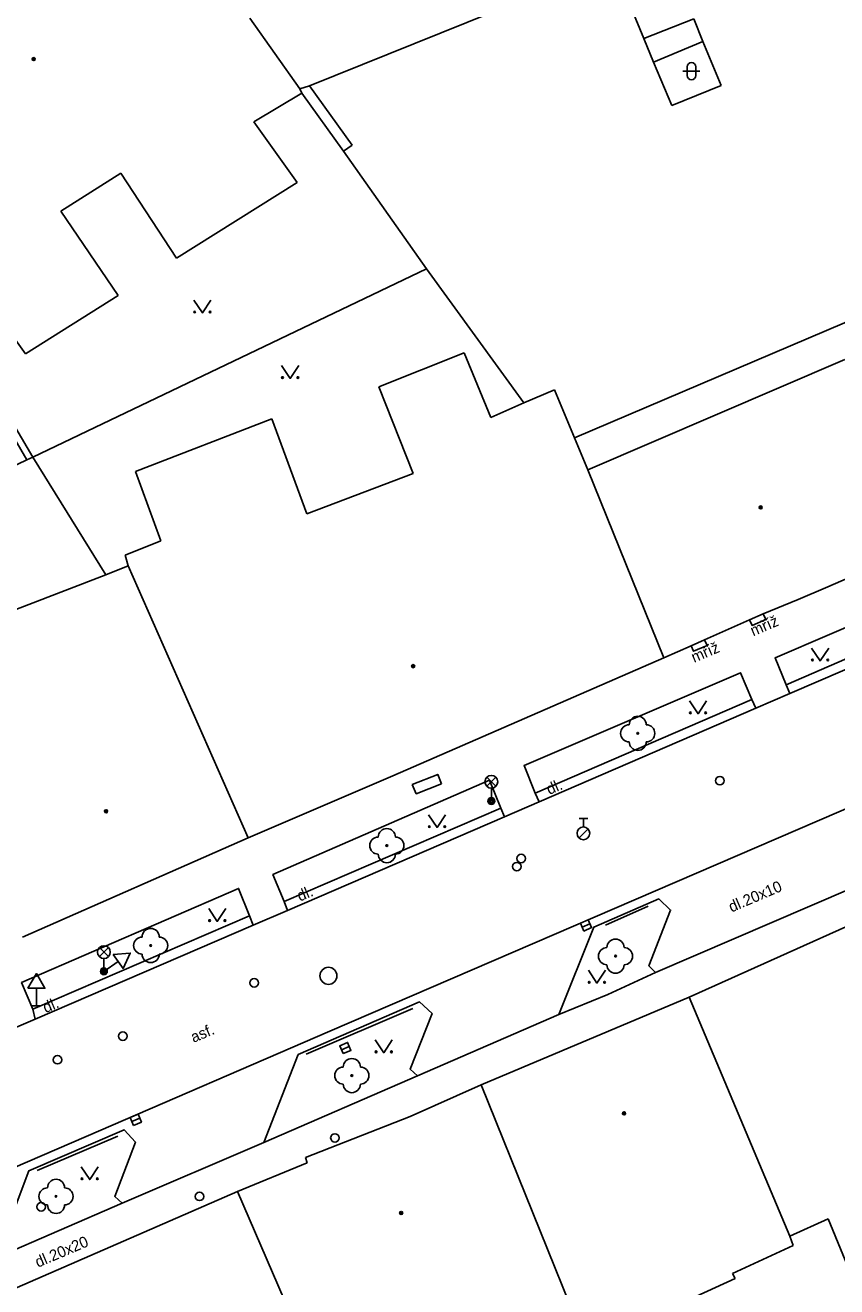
# Model space of a CAD drawing. Extents: x -600309 to -598967, y -1161267 to -1160292.
# Drawn here: x -599485.7 to -599438.2, y -1161220.2 to -1161146.3 of the extents above; entities that cross this region are included whole.
import ezdxf

# ---------------------------------------------------------------- set-up
doc = ezdxf.new("R2010")
doc.units = 0
for name, color, linetype in [('Level 10', 7, 'Continuous'), ('Level 11', 7, 'Continuous'), ('Level 22', 7, 'Continuous'), ('Level 27', 7, 'Continuous'), ('Level 28', 7, 'Continuous'), ('Level 31', 7, 'Continuous'), ('Level 33', 7, 'Continuous'), ('Level 34', 7, 'Continuous'), ('Level 36', 7, 'Continuous'), ('Level 39', 7, 'Continuous'), ('Level 40', 7, 'Continuous'), ('Level 42', 7, 'Continuous'), ('Level 5', 7, 'Continuous'), ('Level 51', 7, 'Continuous'), ('Level 54', 7, 'Continuous'), ('Level 9', 7, 'Continuous')]:
    doc.layers.add(name, color=color, linetype=linetype)

msp = doc.modelspace()

# ---------------------------------------------------------------- linework, layer by layer
at = {"layer": 'Level 10'}
for points in [[(-599428.17, -1161179.95), (-599440.9099, -1161185.44)], [(-599416, -1161182.85), (-599438.05, -1161192.36), (-599467.84, -1161205.21), (-599482.11, -1161211.36), (-599501.88, -1161219.89), (-599514.52, -1161225.34), (-599535.02, -1161234.19), (-599553.39, -1161242.12)], [(-599440.9099, -1161185.44), (-599442.9099, -1161186.3)], [(-599442.9099, -1161186.3), (-599455.6, -1161191.78)], [(-599455.6, -1161191.78), (-599457.62, -1161192.65)], [(-599457.62, -1161192.65), (-599470.33, -1161198.13)], [(-599470.33, -1161198.13), (-599472.33, -1161198.99)], [(-599472.33, -1161198.99), (-599485.1, -1161204.5)], [(-599485.1, -1161204.5), (-599487.01, -1161205.32)]]:
    msp.add_lwpolyline(points, dxfattribs=at)
at = {"layer": 'Level 11'}
for points in [[(-599441.12, -1161184.93), (-599441.78, -1161183.35), (-599429.05, -1161177.88), (-599428.4099, -1161179.4099)], [(-599441.12, -1161184.93), (-599428.4099, -1161179.4099)], [(-599442.4699, -1161180.78), (-599442.32, -1161181.11), (-599443.12, -1161181.45), (-599443.27, -1161181.12)], [(-599445.9099, -1161182.29), (-599445.76, -1161182.63), (-599446.56, -1161182.9699), (-599446.7, -1161182.64)], [(-599455.82, -1161191.27), (-599456.4699, -1161189.6599), (-599443.8, -1161184.2199), (-599443.13, -1161185.79)], [(-599440.9099, -1161185.44), (-599441.12, -1161184.93)], [(-599455.82, -1161191.27), (-599443.13, -1161185.79)], [(-599443.13, -1161185.79), (-599442.9099, -1161186.3)], [(-599463.02, -1161190.76), (-599461.53, -1161190.17), (-599461.31, -1161190.73)], [(-599470.53, -1161197.61), (-599471.18, -1161196.04), (-599458.5, -1161190.52), (-599457.84, -1161192.14)], [(-599461.31, -1161190.73), (-599462.79, -1161191.31), (-599463.02, -1161190.76)], [(-599455.6, -1161191.78), (-599455.82, -1161191.27)], [(-599470.53, -1161197.61), (-599457.84, -1161192.14)], [(-599457.84, -1161192.14), (-599457.62, -1161192.65)], [(-599485.24, -1161203.92), (-599485.9, -1161202.36), (-599473.19, -1161196.85), (-599472.56, -1161198.46)], [(-599437.39, -1161196.87), (-599448.78, -1161201.77)], [(-599470.33, -1161198.13), (-599470.53, -1161197.61)], [(-599454.44, -1161204.2199), (-599452.4, -1161199.11), (-599448.58, -1161197.46), (-599447.9, -1161198.11), (-599449.17, -1161201.38), (-599448.78, -1161201.77)], [(-599485.24, -1161203.92), (-599472.56, -1161198.46)], [(-599472.56, -1161198.46), (-599472.33, -1161198.99)], [(-599454.44, -1161204.2199), (-599451.57, -1161203.05), (-599448.78, -1161201.77)], [(-599471.7199, -1161211.71), (-599469.7, -1161206.57), (-599462.59, -1161203.49), (-599461.86, -1161204.17), (-599463.15, -1161207.42), (-599462.7199, -1161207.81)], [(-599485.1, -1161204.5), (-599485.24, -1161203.92)], [(-599454.44, -1161204.2199), (-599462.7199, -1161207.81)], [(-599471.7199, -1161211.71), (-599462.7199, -1161207.81)], [(-599487.4099, -1161218.46), (-599485.4699, -1161213.37), (-599479.89, -1161210.9699), (-599479.23, -1161211.7), (-599480.44, -1161214.87), (-599480, -1161215.26)], [(-599471.7199, -1161211.71), (-599480, -1161215.26)], [(-599487.4099, -1161218.46), (-599480, -1161215.26)]]:
    msp.add_lwpolyline(points, dxfattribs=at)
at = {"layer": 'Level 22'}
for centre in [(-599449.82, -1161187.77), (-599464.51, -1161194.34), (-599478.34, -1161200.19), (-599451.12, -1161200.81), (-599466.56, -1161207.8), (-599483.88, -1161214.87)]:
    msp.add_circle(centre, 0.05, dxfattribs=at)
for centre, start, end in [((-599450.32, -1161187.77), 90, 270), ((-599449.82, -1161187.27), 0, 180), ((-599449.32, -1161187.77), 270, 90), ((-599449.82, -1161188.27), 180, 0), ((-599465.01, -1161194.34), 90, 270), ((-599464.51, -1161193.84), 0, 180), ((-599464.01, -1161194.34), 270, 90), ((-599464.51, -1161194.84), 180, 0), ((-599478.84, -1161200.19), 90, 270), ((-599478.34, -1161199.69), 0, 180), ((-599477.84, -1161200.19), 270, 90), ((-599451.12, -1161200.31), 0, 180), ((-599451.62, -1161200.81), 90, 270), ((-599450.62, -1161200.81), 270, 90), ((-599478.34, -1161200.69), 180, 0), ((-599451.12, -1161201.31), 180, 0), ((-599466.56, -1161207.3), 0, 180), ((-599467.06, -1161207.8), 90, 270), ((-599466.06, -1161207.8), 270, 90), ((-599466.56, -1161208.3), 180, 0), ((-599483.88, -1161214.37), 0, 180), ((-599484.38, -1161214.87), 90, 270), ((-599483.38, -1161214.87), 270, 90), ((-599483.88, -1161215.37), 180, 0)]:
    msp.add_arc(centre, 0.5, start, end, dxfattribs=at)
at = {"layer": 'Level 27'}
for p, q in [((-599453.0788, -1161199.1108), (-599452.6212, -1161198.9092)), ((-599467.171, -1161206.2856), (-599466.709, -1161206.0944)), ((-599479.441, -1161210.4856), (-599478.979, -1161210.2944))]:
    msp.add_line(p, q, dxfattribs=at)
for points in [[(-599452.978, -1161199.3396), (-599452.5204, -1161199.138), (-599452.722, -1161198.6804), (-599453.1796, -1161198.882)], [(-599467.0754, -1161206.5166), (-599466.6134, -1161206.3254), (-599466.8046, -1161205.8634), (-599467.2666, -1161206.0546)], [(-599479.3454, -1161210.7166), (-599478.8834, -1161210.5254), (-599479.0746, -1161210.0634), (-599479.5366, -1161210.2546)]]:
    msp.add_lwpolyline(points, close=True, dxfattribs=at)
msp.add_circle((-599467.93, -1161201.96), 0.5, dxfattribs=at)
at = {"layer": 'Level 28'}
for p, q in [((-599453.25, -1161192.745), (-599452.75, -1161192.745)), ((-599453, -1161193.245), (-599453, -1161192.745)), ((-599453.258, -1161193.892), (-599452.728, -1161193.362))]:
    msp.add_line(p, q, dxfattribs=at)
for centre, radius in [((-599445.01, -1161190.54), 0.25), ((-599453, -1161193.62), 0.375), ((-599456.9, -1161195.57), 0.25), ((-599456.65, -1161195.1), 0.25), ((-599472.28, -1161202.37), 0.25), ((-599479.9699, -1161205.49), 0.25), ((-599483.8, -1161206.87), 0.25), ((-599467.55, -1161211.45), 0.25), ((-599475.48, -1161214.87), 0.25)]:
    msp.add_circle(centre, radius, dxfattribs=at)
at = {"layer": 'Level 31'}
msp.add_circle((-599484.75, -1161215.48), 0.25, dxfattribs=at)
at = {"layer": 'Level 33'}
for p, q in [((-599458.655, -1161190.87), (-599458.125, -1161190.34)), ((-599458.655, -1161190.34), (-599458.125, -1161190.87)), ((-599458.39, -1161190.98), (-599458.39, -1161191.73)), ((-599481.345, -1161200.84), (-599480.815, -1161200.31)), ((-599481.345, -1161200.31), (-599480.815, -1161200.84)), ((-599481.08, -1161200.95), (-599481.08, -1161201.7))]:
    msp.add_line(p, q, dxfattribs=at)
for centre, radius in [((-599458.39, -1161190.605), 0.375), ((-599458.39, -1161191.73), 0.2), ((-599458.39, -1161191.73), 0.1445), ((-599458.39, -1161191.73), 0.0876), ((-599481.08, -1161200.575), 0.375), ((-599481.08, -1161201.7), 0.2), ((-599481.08, -1161201.7), 0.1445), ((-599481.08, -1161201.7), 0.0876)]:
    msp.add_circle(centre, radius, dxfattribs=at)
at = {"layer": 'Level 34'}
for p, q in [((-599480.2436, -1161201.1197), (-599481.08, -1161201.7)), ((-599481.2225, -1161201.4946), (-599480.9375, -1161201.9054)), ((-599485.03, -1161202.692), (-599485.03, -1161203.71)), ((-599485.28, -1161203.71), (-599484.78, -1161203.71))]:
    msp.add_line(p, q, dxfattribs=at)
for points in [[(-599480.5286, -1161200.7089), (-599479.9586, -1161201.5306), (-599479.532, -1161200.6261)], [(-599485.53, -1161202.692), (-599484.53, -1161202.692), (-599485.03, -1161201.826)]]:
    msp.add_lwpolyline(points, close=True, dxfattribs=at)
at = {"layer": 'Level 36'}
for p, q in [((-599446.926, -1161148.766), (-599446.926, -1161149.266)), ((-599446.426, -1161148.766), (-599446.426, -1161149.266)), ((-599447.176, -1161149.016), (-599446.176, -1161149.016))]:
    msp.add_line(p, q, dxfattribs=at)
for points in [[(-599475.81, -1161162.4099), (-599475.31, -1161163.1599), (-599474.81, -1161162.4099)], [(-599470.67, -1161166.25), (-599470.17, -1161167), (-599469.67, -1161166.25)], [(-599439.64, -1161182.78), (-599439.14, -1161183.53), (-599438.64, -1161182.78)], [(-599446.79, -1161185.87), (-599446.29, -1161186.62), (-599445.79, -1161185.87)], [(-599462.07, -1161192.53), (-599461.57, -1161193.28), (-599461.07, -1161192.53)], [(-599474.94, -1161198.03), (-599474.44, -1161198.78), (-599473.94, -1161198.03)], [(-599452.71, -1161201.64), (-599452.21, -1161202.39), (-599451.71, -1161201.64)], [(-599465.19, -1161205.71), (-599464.69, -1161206.46), (-599464.19, -1161205.71)], [(-599482.4099, -1161213.14), (-599481.9099, -1161213.89), (-599481.4099, -1161213.14)]]:
    msp.add_lwpolyline(points, dxfattribs=at)
for centre in [(-599475.7602, -1161163.1097), (-599474.8608, -1161163.1097), (-599470.6202, -1161166.9498), (-599469.7208, -1161166.9498), (-599439.5902, -1161183.4798), (-599438.6908, -1161183.4798), (-599446.7402, -1161186.5698), (-599445.8408, -1161186.5698), (-599462.0202, -1161193.2298), (-599461.1208, -1161193.2298), (-599474.8902, -1161198.7298), (-599473.9908, -1161198.7298), (-599452.6602, -1161202.3398), (-599451.7608, -1161202.3398), (-599465.1402, -1161206.4098), (-599464.2408, -1161206.4098), (-599482.3601, -1161213.8398), (-599481.4607, -1161213.8398)]:
    msp.add_circle(centre, 0.05, dxfattribs=at)
for centre, start, end in [((-599446.6757, -1161148.7663), 0, 180), ((-599446.6757, -1161149.2663), 180, 0)]:
    msp.add_arc(centre, 0.25, start, end, dxfattribs=at)
at = {"layer": 'Level 39'}
for centre, radius in [((-599485.19, -1161148.31), 0.09), ((-599485.19, -1161148.31), 0.0398), ((-599442.62, -1161174.55), 0.09), ((-599442.62, -1161174.55), 0.0398), ((-599462.9699, -1161183.84), 0.09), ((-599462.9699, -1161183.84), 0.0398), ((-599480.95, -1161192.33), 0.09), ((-599480.95, -1161192.33), 0.0398), ((-599450.62, -1161210.01), 0.09), ((-599450.62, -1161210.01), 0.0398), ((-599463.67, -1161215.84), 0.09), ((-599463.67, -1161215.84), 0.0398)]:
    msp.add_circle(centre, radius, dxfattribs=at)
at = {"layer": 'Level 5'}
for points in [[(-599469.61, -1161150.05), (-599472.54, -1161145.9099)], [(-599469.49, -1161150.31), (-599472.29, -1161151.98)], [(-599469.49, -1161150.31), (-599469.61, -1161150.05)], [(-599472.29, -1161151.98), (-599469.77, -1161155.54)], [(-599480.09, -1161154.98), (-599483.59, -1161157.2)], [(-599476.82, -1161159.9699), (-599480.09, -1161154.98)], [(-599469.77, -1161155.54), (-599476.82, -1161159.9699)], [(-599483.59, -1161157.2), (-599480.24, -1161162.14)], [(-599485.67, -1161165.55), (-599488.17, -1161162.09)], [(-599480.24, -1161162.14), (-599485.67, -1161165.55)], [(-599464.98, -1161167.5), (-599459.99, -1161165.5)], [(-599459.99, -1161165.5), (-599458.42, -1161169.28)], [(-599452.75, -1161172.35), (-599437.69, -1161165.89)], [(-599462.96, -1161172.56), (-599464.98, -1161167.5)], [(-599454.7, -1161167.67), (-599456.48, -1161168.43)], [(-599453.53, -1161170.4699), (-599454.7, -1161167.67)], [(-599458.42, -1161169.28), (-599456.48, -1161168.43)], [(-599479.23, -1161172.45), (-599471.24, -1161169.36)], [(-599471.24, -1161169.36), (-599469.2, -1161174.93)], [(-599452.75, -1161172.35), (-599453.53, -1161170.4699)], [(-599477.74, -1161176.51), (-599479.23, -1161172.45)], [(-599469.2, -1161174.93), (-599462.96, -1161172.56)], [(-599452.75, -1161172.35), (-599448.3, -1161183.35)], [(-599479.83, -1161177.34), (-599477.74, -1161176.51)], [(-599479.6599, -1161177.9699), (-599479.83, -1161177.34)], [(-599493.15, -1161183.17), (-599480.96, -1161178.49)], [(-599479.6599, -1161177.9699), (-599480.96, -1161178.49)], [(-599479.6599, -1161177.9699), (-599472.63, -1161193.89)], [(-599436.9, -1161178.42), (-599438.83, -1161179.25)], [(-599440.43, -1161179.93), (-599442.4699, -1161180.78)], [(-599438.83, -1161179.25), (-599440.43, -1161179.93)], [(-599443.27, -1161181.12), (-599445.9099, -1161182.29)], [(-599442.4699, -1161180.78), (-599443.27, -1161181.12)], [(-599446.7, -1161182.64), (-599448.3, -1161183.35)], [(-599445.9099, -1161182.29), (-599446.7, -1161182.64)], [(-599448.3, -1161183.35), (-599462.95, -1161189.74)], [(-599464.1599, -1161190.25), (-599472.63, -1161193.89)], [(-599462.95, -1161189.74), (-599464.1599, -1161190.25)], [(-599472.63, -1161193.89), (-599485.84, -1161199.7)], [(-599446.8, -1161203.21), (-599431.33, -1161196.26)], [(-599458.99, -1161208.35), (-599446.8, -1161203.21)], [(-599440.92, -1161217.2), (-599446.8, -1161203.21)], [(-599463.15, -1161210.19), (-599458.99, -1161208.35)], [(-599452.94, -1161223.32), (-599458.99, -1161208.35)], [(-599469.28, -1161212.6), (-599463.15, -1161210.19)], [(-599473.25, -1161214.59), (-599469.17, -1161212.9099)], [(-599469.17, -1161212.9099), (-599469.28, -1161212.6)], [(-599487.38, -1161220.7199), (-599473.25, -1161214.59)], [(-599465.37, -1161232.83), (-599473.25, -1161214.59)], [(-599438.6599, -1161216.18), (-599440.92, -1161217.2)], [(-599437.08, -1161220.02), (-599438.6599, -1161216.18)], [(-599440.92, -1161217.2), (-599440.7199, -1161217.75)], [(-599440.7199, -1161217.75), (-599444.28, -1161219.38)], [(-599444.12, -1161219.67), (-599450.35, -1161222.53)], [(-599444.28, -1161219.38), (-599444.12, -1161219.67)]]:
    msp.add_lwpolyline(points, dxfattribs=at)
at = {"layer": 'Level 51'}
for points in [[(-599467.05, -1161153.69), (-599469.49, -1161150.31)], [(-599462.18, -1161160.59), (-599467.05, -1161153.69)], [(-599462.18, -1161160.59), (-599485.23, -1161171.61)], [(-599456.48, -1161168.43), (-599462.18, -1161160.59)], [(-599485.23, -1161171.61), (-599489.52, -1161164.34)], [(-599494.44, -1161175.99), (-599485.6, -1161171.77)], [(-599485.6, -1161171.77), (-599485.23, -1161171.61)], [(-599480.96, -1161178.49), (-599485.23, -1161171.61)]]:
    msp.add_lwpolyline(points, dxfattribs=at)
at = {"layer": 'Level 54'}
for points in [[(-599452.12, -1161143.04), (-599469.03, -1161149.87)], [(-599449.46, -1161147.11), (-599450.64, -1161144.26)], [(-599446.53, -1161145.95), (-599449.46, -1161147.11)], [(-599446.53, -1161145.95), (-599446, -1161147.28)], [(-599448.9, -1161148.48), (-599449.46, -1161147.11)], [(-599448.9, -1161148.48), (-599446, -1161147.28)], [(-599446, -1161147.28), (-599444.93, -1161149.85)], [(-599447.82, -1161151.02), (-599448.9, -1161148.48)], [(-599469.03, -1161149.87), (-599469.61, -1161150.05)], [(-599469.03, -1161149.87), (-599466.55, -1161153.35)], [(-599444.93, -1161149.85), (-599447.82, -1161151.02)], [(-599466.55, -1161153.35), (-599467.05, -1161153.69)], [(-599453.53, -1161170.4699), (-599429.28, -1161160.1599)], [(-599489.85, -1161164.4699), (-599485.6, -1161171.77)]]:
    msp.add_lwpolyline(points, dxfattribs=at)
at = {"layer": 'Level 9'}
for points in [[(-599451.7, -1161198.99), (-599449.2, -1161197.89)], [(-599469.23, -1161206.54), (-599462.98, -1161203.87)], [(-599484.99, -1161213.35), (-599480.26, -1161211.34)]]:
    msp.add_lwpolyline(points, dxfattribs=at)

# ---------------------------------------------------------------- texts
at = {"layer": 'Level 40'}
for s, rotation, p in [('dl.', 23.25, (-599455, -1161191.38)), ('dl.', 23.25, (-599469.6, -1161197.62)), ('dl.20x10', 23.140135, (-599444.33, -1161198.26)), ('dl.', 23.25, (-599484.49, -1161204.15)), ('asf.', 23, (-599475.83, -1161205.89)), ('dl.20x20', 23.140135, (-599484.94, -1161219.05))]:
    msp.add_text(s, height=0.65, rotation=rotation, dxfattribs=at).set_placement(p)
at = {"layer": 'Level 42'}
for p in [(-599443.06, -1161182.1), (-599446.52, -1161183.65)]:
    msp.add_text('mříž', height=0.65, rotation=23.140135, dxfattribs=at).set_placement(p)

doc.saveas('drawing.dxf')
